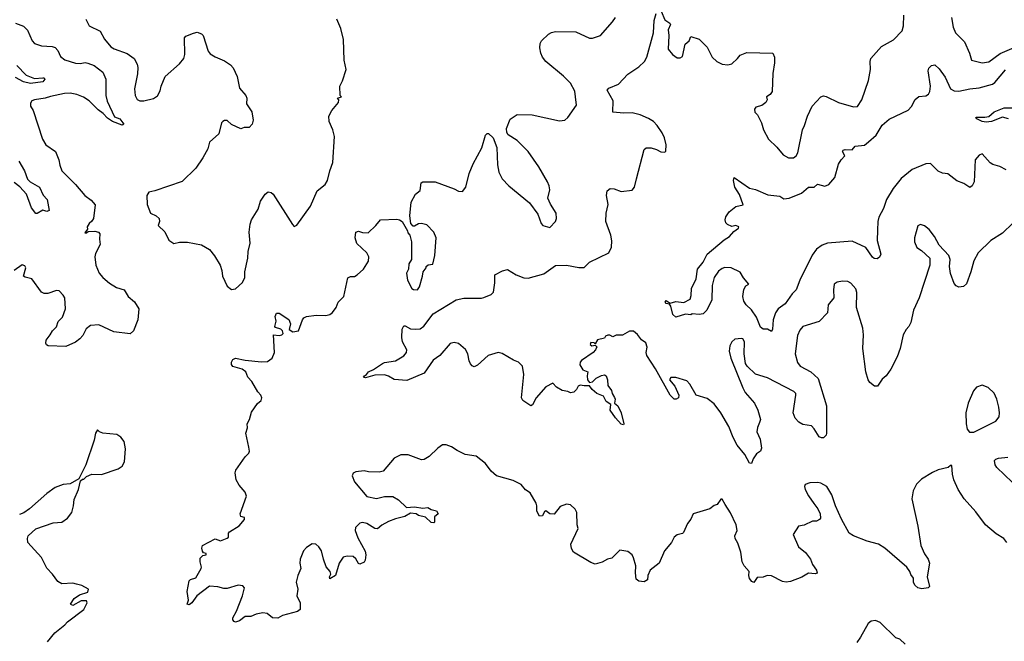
# Model space of a CAD drawing. Extents: x 2133461 to 2293071, y 753526 to 916327.
# Tile 431 of 459: x 2259296 to 2266498, y 869384 to 873930. Entities that reach past the tile are written whole.
import ezdxf

# ---------------------------------------------------------------- set-up
doc = ezdxf.new("R2010")
doc.units = 0

msp = doc.modelspace()

# ---------------------------------------------------------------- linework, layer by layer
at = {"layer": '0CON10XD'}
for points in [[(2263987.5, 873992.5), (2264015, 873930), (2264052.5, 873905), (2264056.7, 873895), (2264038.8, 873855), (2264044, 873815), (2264040, 873715), (2264070, 873675), (2264105, 873652), (2264128.3, 873651.7), (2264145, 873660), (2264165, 873750), (2264192.5, 873775), (2264205, 873807.5), (2264265, 873786.7), (2264325, 873728.8), (2264362, 873655), (2264395, 873624), (2264435, 873604.2), (2264475, 873600.8), (2264503.9, 873606.1), (2264546.7, 873645), (2264565, 873670), (2264615, 873691.2), (2264805.9, 873685.9), (2264816.2, 873655), (2264817.5, 873615), (2264804.2, 873535.8), (2264799.4, 873405), (2264785, 873383.3), (2264757.5, 873365), (2264762.5, 873345), (2264753.3, 873325), (2264725, 873303.3), (2264679.5, 873290.5), (2264670.8, 873275), (2264674.4, 873254.4), (2264693.6, 873233.6), (2264723.3, 873175), (2264736.7, 873125), (2264772.5, 873055), (2264835, 872997.5), (2264881.7, 872941.7), (2264920.3, 872920.3), (2264955, 872920), (2264975, 872933.8), (2264988.6, 872955), (2265021.4, 873125), (2265037.1, 873155), (2265057.5, 873225), (2265093.4, 873296.6), (2265155, 873366.7), (2265175, 873373.3), (2265195, 873368.8), (2265285, 873324.2), (2265395, 873292.9), (2265425, 873296), (2265455.5, 873344.5), (2265505.7, 873485), (2265518.9, 873565), (2265515.7, 873625), (2265520.6, 873645), (2265600, 873735), (2265687.9, 873782.1), (2265750.3, 873849.7), (2265760.9, 873885), (2265763.7, 873963.7)], [(2266112.5, 873945), (2266124.4, 873875), (2266141.1, 873835), (2266207.6, 873767.6), (2266244.3, 873685), (2266258.8, 873635), (2266335, 873615.6), (2266385, 873620.8), (2266468.3, 873681.7), (2266586.5, 873733.5), (2266615, 873755.8), (2266646, 873834), (2266704.7, 873885.3), (2266724.6, 873925), (2266732.5, 874015)], [(2259781.4, 873935), (2259804.3, 873884.3), (2259885, 873846), (2259916.4, 873786.4), (2259962.1, 873732.1), (2259987.2, 873717.2), (2260083.4, 873683.4), (2260134.2, 873645), (2260155.6, 873605.6), (2260161.2, 873581.2), (2260159.2, 873535), (2260135.7, 873425), (2260141.4, 873375), (2260155.7, 873345.7), (2260175, 873337.5), (2260205, 873335.8), (2260275, 873354.2), (2260305, 873374), (2260325, 873410), (2260331.9, 873445), (2260360, 873515), (2260465, 873606.2), (2260496.2, 873645), (2260503.8, 873675), (2260501.7, 873798.3), (2260511.7, 873808.3), (2260568.3, 873831.7), (2260595, 873838.8), (2260626.8, 873826.8), (2260637.5, 873815), (2260675, 873700), (2260690.3, 873680.3), (2260725, 873657.5), (2260795, 873630), (2260839.1, 873599.1), (2260857.7, 873577.7), (2260888.1, 873515), (2260905, 873430), (2260950, 873375), (2260956.7, 873355), (2260956.2, 873315), (2260993.3, 873255), (2261003.3, 873195), (2260996.7, 873165), (2260975, 873142.5), (2260938.3, 873141.7), (2260915, 873132.5), (2260845, 873163.3), (2260815, 873192.5), (2260795, 873192.5), (2260782.5, 873185), (2260773.3, 873175), (2260753.3, 873095), (2260685, 873033.3), (2260671.4, 872985), (2260635, 872920), (2260585, 872843.8), (2260485, 872745.8), (2260285, 872678.8), (2260240.7, 872669.3), (2260226.4, 872643.6), (2260228, 872578), (2260253.8, 872515), (2260295.7, 872495.7), (2260316.7, 872475), (2260320, 872455), (2260310, 872425), (2260358.3, 872378.3), (2260387, 872317), (2260425, 872292.5), (2260465, 872303.8), (2260525, 872303.8), (2260625, 872283.3), (2260685, 872250), (2260722.3, 872202.3), (2260763.9, 872133.9), (2260776, 872095), (2260778.8, 872055), (2260815, 871980), (2260845, 871957.5)], [(2260845, 871957.5), (2260875, 871962.5), (2260925, 872007.5), (2260943.8, 872045), (2260943.3, 872085), (2260964.3, 872185), (2260966.9, 872235), (2260983.1, 872295), (2260975.7, 872375), (2260981.9, 872435), (2260991.4, 872465), (2261040, 872545), (2261058.3, 872601.7), (2261091.2, 872655), (2261115, 872670), (2261135, 872666.2), (2261150, 872655), (2261291.2, 872431.2), (2261305, 872417.5), (2261323, 872427), (2261422.5, 872565), (2261471.7, 872678.3), (2261530, 872725), (2261547.3, 872752.7), (2261564.2, 872825), (2261587.1, 872885), (2261600, 873075), (2261587.5, 873125), (2261559.2, 873185), (2261558.6, 873225), (2261578.6, 873265), (2261628, 873325), (2261630, 873345), (2261620, 873355), (2261650, 873365), (2261640, 873375), (2261637.5, 873445), (2261657.5, 873482.5), (2261683.8, 873565), (2261668.8, 873635), (2261665.9, 873785.9), (2261646.2, 873865), (2261616.2, 873935)], [(2261364, 871736), (2261375, 871750), (2261395, 871759.2), (2261465, 871770), (2261535, 871766), (2261565.9, 871774.1), (2261585, 871787.5), (2261610, 871825), (2261626.4, 871863.6), (2261666.7, 871905), (2261697, 872043), (2261715, 872052.5), (2261745, 872051.2), (2261765, 872063.3), (2261812, 872105), (2261847.1, 872165), (2261849.2, 872195), (2261835.8, 872225), (2261763.5, 872293.5), (2261749.4, 872335), (2261754.4, 872375.6), (2261775, 872382.5), (2261803.7, 872373.7), (2261845, 872371.8), (2261902, 872425), (2261935, 872465.8), (2262055, 872471.2), (2262075, 872466.7), (2262093.6, 872453.6), (2262132.5, 872385), (2262135, 872370), (2262150, 872355), (2262162.5, 872305), (2262163, 872177), (2262143.8, 872145), (2262140, 872105), (2262126.2, 872075), (2262132, 872025), (2262165, 871963.8), (2262175.9, 871955.9), (2262205, 871954), (2262220.8, 871975), (2262243, 872053), (2262247.5, 872085), (2262270, 872115), (2262270, 872125), (2262283, 872137), (2262317, 872143), (2262333.8, 872205), (2262341.9, 872335), (2262325, 872376.7), (2262275, 872430), (2262235, 872440), (2262213, 872437), (2262185, 872420), (2262175, 872420), (2262158.3, 872438.3), (2262150, 872495), (2262158.8, 872595), (2262192.5, 872655), (2262225, 872680), (2262233.6, 872736.4), (2262245, 872743.3), (2262335, 872743.8), (2262473.9, 872693.9), (2262505, 872676.7), (2262536.1, 872673.9), (2262560, 872705), (2262583.8, 872805), (2262612, 872875), (2262677.3, 872992.7), (2262704.1, 873085.9), (2262715, 873097.5), (2262725, 873097.5), (2262760, 873065), (2262786.7, 872995), (2262791.7, 872868.3), (2262801.2, 872815), (2262825.9, 872765.9), (2262875, 872714), (2263025, 872590), (2263085, 872507.5), (2263110.5, 872440.5), (2263122.5, 872425), (2263175, 872411.2), (2263215.8, 872454.2), (2263223.8, 872475), (2263221.2, 872515), (2263180, 872580), (2263160, 872625), (2263173.8, 872685), (2263170, 872715), (2263157.5, 872745), (2263094.2, 872855), (2263016.2, 872965), (2262935.6, 873045.6), (2262868.8, 873088.8), (2262860, 873105), (2262858, 873135), (2262885, 873203.3), (2262935, 873236.2), (2263045, 873234), (2263245, 873191.2), (2263283.9, 873196.1), (2263306.7, 873215), (2263368.8, 873305), (2263361.2, 873365), (2263357.3, 873407.3), (2263326.2, 873465), (2263275, 873516.7), (2263144.6, 873624.6), (2263121.4, 873655), (2263107.1, 873685), (2263101.9, 873725), (2263102.5, 873755), (2263112.5, 873775), (2263165, 873824), (2263185, 873835.8), (2263215, 873842.5), (2263365, 873840), (2263465, 873793.8), (2263486.1, 873793.9), (2263545, 873813.3), (2263633.3, 873915), (2263653.3, 873945)], [(2263946.2, 871376.2), (2263883.3, 871475), (2263879.4, 871495), (2263886.2, 871535), (2263875, 871566.7), (2263845, 871587.5), (2263815, 871626.7), (2263785, 871651.2), (2263757.5, 871652.5), (2263705, 871623.8), (2263658.3, 871621.7), (2263635, 871610), (2263611.7, 871621.7), (2263598.3, 871621.7), (2263580, 871615), (2263575, 871600), (2263521.7, 871588.3), (2263505, 871560), (2263497.5, 871567.5), (2263475, 871570), (2263470, 871555), (2263480, 871545), (2263505, 871550), (2263517, 871537), (2263508.8, 871515), (2263492, 871495), (2263405, 871437.8), (2263394.6, 871425), (2263394, 871405), (2263415, 871368.1), (2263452.5, 871355), (2263446.2, 871325), (2263448.8, 871295), (2263465, 871277.5), (2263485, 871282.5), (2263511.7, 871308.3), (2263552.9, 871327.1), (2263575, 871333.3), (2263586.1, 871326.1), (2263596.1, 871296.1), (2263597.5, 871255), (2263625, 871217.5), (2263630, 871195), (2263647.6, 871167.6), (2263651.4, 871155), (2263646.7, 871125), (2263672.5, 871105), (2263695.7, 871055), (2263715.9, 870974.1), (2263712.5, 870967.5), (2263695, 870971.2), (2263655, 871018), (2263615.7, 871075), (2263620, 871115), (2263585, 871136.7), (2263567, 871177), (2263516.7, 871195), (2263484.1, 871224.1), (2263465, 871252.5), (2263425, 871251.2), (2263395, 871257.5), (2263380.7, 871249.3), (2263370, 871225), (2263350, 871205), (2263325, 871200), (2263305, 871210), (2263265, 871217.5), (2263223.2, 871243.2), (2263195, 871272.5), (2263144.2, 871245), (2263074.4, 871165), (2263047.9, 871112.1), (2263035, 871106.7), (2262976.2, 871145), (2262967.1, 871165), (2262983.5, 871335), (2262974.4, 871395), (2262945.3, 871425.3), (2262908.6, 871438.6), (2262825, 871488.6), (2262795, 871495.7), (2262723.8, 871475), (2262645, 871403.3), (2262620.7, 871390.7), (2262605, 871397.5), (2262593.3, 871413.3), (2262583.3, 871435), (2262574, 871485), (2262557.4, 871517.4), (2262505, 871560.8), (2262475, 871568.6), (2262445, 871560.8), (2262368.6, 871475), (2262321, 871439), (2262255.8, 871345), (2262128.1, 871291.9), (2262035, 871298.6), (2261993.4, 871323.4), (2261965, 871331.9), (2261895, 871330), (2261825, 871310), (2261810, 871315), (2261817.5, 871325), (2261834.1, 871335.9), (2261847.5, 871355), (2261885, 871371.2), (2261950, 871415), (2261965, 871422.5), (2262045, 871436), (2262105, 871472), (2262126, 871495), (2262128.8, 871515), (2262096.2, 871575), (2262090.8, 871605), (2262094.1, 871665.9), (2262105, 871690), (2262115, 871691.2), (2262155, 871670), (2262195, 871665.6), (2262225, 871669.4), (2262252.7, 871687.3), (2262321.7, 871778.3), (2262488.3, 871881.7), (2262545, 871894.3), (2262675, 871894), (2262691.2, 871898.8), (2262745, 871921.2), (2262762.3, 871937.7), (2262772.5, 872005), (2262772.5, 872065), (2262826.7, 872093.3), (2262865, 872103.3), (2262926.7, 872065), (2262985, 872042.5), (2263015, 872040), (2263129.4, 872070.6), (2263215, 872132.5), (2263295, 872133.5), (2263385, 872116.7), (2263425, 872118.6), (2263465, 872156), (2263604.5, 872225.5), (2263624.5, 872265.5), (2263627.6, 872312.4), (2263619.5, 872355), (2263583.3, 872455), (2263586.7, 872515), (2263601.7, 872578.3), (2263589.4, 872645), (2263592.2, 872677.8), (2263615.8, 872695.8), (2263645, 872693.8), (2263696.4, 872673.6), (2263775, 872683.3), (2263793.3, 872705), (2263808.8, 872765), (2263865, 872980), (2263878.3, 872991.7), (2263915, 872992.5), (2263955, 872980), (2263985, 872962.5), (2264015, 872960), (2264021.7, 872968.3), (2264023.8, 873015), (2264012, 873065), (2263995, 873103.3), (2263958.8, 873155), (2263931.2, 873185), (2263895, 873207.5), (2263835, 873234), (2263775, 873248), (2263715, 873245.8), (2263633.6, 873253.6), (2263636.8, 873336.8), (2263594.2, 873415), (2263605, 873430), (2263675, 873458.6), (2263745, 873531.1), (2263825, 873585.6), (2263866, 873624), (2263883.5, 873655), (2263931.9, 873835), (2263936, 873924), (2263950.8, 873975)], [(2259265, 873904.4), (2259325, 873882.9), (2259352.8, 873852.8), (2259388.6, 873775), (2259404, 873755), (2259455, 873737.8), (2259535, 873734.3), (2259555, 873727.5), (2259575.5, 873705.5), (2259595, 873662), (2259626.6, 873636.6), (2259705, 873612.5), (2259739.3, 873610.7), (2259775, 873617.1), (2259795, 873612.9), (2259840, 873595), (2259904, 873545), (2259927.1, 873495), (2259927.3, 873375), (2259935.9, 873335), (2259990.3, 873220.3), (2260029.4, 873205), (2260057.1, 873165), (2260045, 873159.2), (2259974.4, 873185), (2259939, 873209), (2259907.3, 873245), (2259869.8, 873269.8), (2259805, 873336.4), (2259764, 873364), (2259713.4, 873383.4), (2259665, 873391.6), (2259625, 873389.4), (2259521.5, 873368.5), (2259482.5, 873355), (2259405, 873344), (2259384.2, 873335.8), (2259375, 873320), (2259375, 873297.5), (2259396.2, 873265), (2259462.2, 873055), (2259487.1, 873015), (2259557.5, 872965), (2259582.9, 872905), (2259588.9, 872865), (2259605.7, 872825), (2259705.6, 872725), (2259773.1, 872643.1), (2259819.3, 872609.3), (2259848.8, 872575), (2259835.6, 872475), (2259825, 872456), (2259805, 872438.8)], [(2259274.6, 873594.6), (2259344.1, 873524.1), (2259405, 873500.9), (2259465.4, 873505.4), (2259475, 873504), (2259481.4, 873495), (2259465, 873474.6), (2259375.7, 873464.3), (2259325, 873476.2), (2259265, 873507.3)], [(2266511.3, 872831.3), (2266465, 872857.1), (2266415, 872871.1), (2266393.8, 872883.8), (2266335, 872950), (2266315, 872940), (2266284.3, 872905), (2266277.5, 872745), (2266263.3, 872715), (2266245, 872702.5), (2266201.2, 872731.2), (2266151.1, 872751.1), (2266085, 872802.5), (2266045, 872808), (2266015, 872822), (2265957, 872877), (2265925, 872876.9), (2265824.6, 872835.4), (2265742.5, 872767.5), (2265684.5, 872695.5), (2265637.5, 872615), (2265615, 872550), (2265580.8, 872485), (2265572.5, 872455), (2265569.7, 872389.7), (2265567.8, 872315), (2265594, 872215), (2265585.8, 872194.2), (2265568, 872182), (2265546.2, 872183.8), (2265535, 872192), (2265484.4, 872264.4), (2265385, 872310), (2265205, 872294.4), (2265165, 872280.6), (2265125, 872251.9), (2265092.7, 872207.3), (2265002.7, 872025), (2264975, 871953.3), (2264945.5, 871924.5), (2264895, 871852.2), (2264845, 871814.4), (2264823.9, 871786.1), (2264806.7, 871735), (2264803.3, 871666.7), (2264795, 871650), (2264765, 871667.5), (2264735, 871666.2), (2264715, 871682), (2264686.7, 871755), (2264648.8, 871808.8), (2264609.4, 871845), (2264592.3, 871872.3), (2264585.6, 871905), (2264592.5, 871957.5), (2264607, 871983), (2264630, 871995), (2264590.8, 872040.8), (2264565, 872083.3), (2264500, 872115), (2264455, 872118), (2264435, 872111.2), (2264408.8, 872091.2), (2264375.8, 872045), (2264360.6, 871985), (2264358, 871882), (2264322.5, 871805), (2264295, 871778), (2264265, 871773.3), (2264215, 871777.5), (2264205, 871772.5), (2264167, 871777), (2264095, 871753.3), (2264072.5, 871775), (2264060, 871835), (2264048.3, 871848.3), (2264023.9, 871853.9), (2264017.5, 871865), (2264025, 871876.7), (2264055, 871857.5), (2264095, 871870), (2264155, 871862), (2264200, 871885), (2264207.7, 871912.3), (2264210, 871965), (2264244.2, 872035), (2264254.1, 872105.9), (2264295, 872156.7), (2264325.8, 872215), (2264448.9, 872321.1), (2264488.6, 872345), (2264519.2, 872380.8), (2264553.3, 872405), (2264555.9, 872414.1), (2264535, 872423.8), (2264505, 872418), (2264473, 872433), (2264462, 872445), (2264456, 872465), (2264460.9, 872489.1), (2264485, 872525.8), (2264535, 872562.5), (2264587.5, 872575), (2264561.2, 872651.2), (2264526.2, 872705), (2264517.5, 872755), (2264523, 872777), (2264635, 872697.8), (2264677.6, 872687.6), (2264768.9, 872648.9), (2264855, 872638.2), (2264885, 872620.8), (2264925, 872624.6), (2265015, 872661.9), (2265065, 872704.2), (2265107.5, 872705), (2265132, 872728), (2265185, 872711.4), (2265215, 872724.3), (2265257.5, 872775), (2265285, 872873.3), (2265303.8, 872905), (2265332.5, 872935), (2265314, 872965), (2265320, 872975), (2265335, 872980), (2265385, 872977.5), (2265407.5, 873005), (2265475, 873013.3), (2265504.5, 873035.5), (2265560, 873085), (2265605, 873158.8), (2265655, 873202.5), (2265795, 873268.6), (2265820, 873295), (2265845, 873346.7), (2265871.7, 873368.3), (2265925, 873374), (2265944.1, 873385.9), (2265954, 873405), (2265958.1, 873445), (2265941.1, 873555), (2265947.1, 873575), (2265965, 873595.8), (2265988.7, 873598.7), (2266021.1, 873571.1), (2266065, 873508.8), (2266104.3, 873425), (2266130.3, 873410.3), (2266165, 873406.8), (2266245, 873425.5), (2266315, 873432.3), (2266410.7, 873459.3), (2266428.6, 873471.4), (2266507.3, 873562.7)], [(2266527.5, 873205), (2266485, 873217.5), (2266405, 873184.5), (2266365, 873180), (2266336.2, 873185), (2266296.2, 873205), (2266290, 873215), (2266295, 873217.5), (2266355, 873216.7), (2266385, 873223.1), (2266425, 873255.4), (2266496.4, 873286.4), (2266565, 873285.8)], [(2259290.8, 872895), (2259331.1, 872825), (2259354.5, 872764.5), (2259374, 872745), (2259442, 872705), (2259467.8, 872647.8), (2259496.2, 872615), (2259512.5, 872535), (2259495, 872527.5), (2259465, 872537.5), (2259425, 872512.5), (2259415, 872512.5), (2259383, 872553), (2259347.1, 872655), (2259297.5, 872707.5), (2259255, 872738.2)], [(2259805, 872438.8), (2259790, 872415), (2259791.7, 872398.3), (2259771.7, 872371.7), (2259785, 872370), (2259798.3, 872381.7), (2259845, 872383.8), (2259872.5, 872375), (2259883.3, 872365), (2259880, 872325), (2259886.2, 872285), (2259850.9, 872219.1), (2259845.7, 872195), (2259853.1, 872135), (2259877.3, 872077.3), (2259905, 872043.3), (2259952.7, 872002.7), (2260005, 871971.2), (2260060, 871955), (2260090, 871905), (2260135.4, 871865.4), (2260168.1, 871815), (2260160, 871735), (2260130, 871655), (2260103.6, 871633.6), (2259985, 871646.7), (2259875, 871699.2), (2259815, 871692.5), (2259782.2, 871667.8), (2259758.6, 871621.4), (2259737.5, 871595), (2259705, 871571.5), (2259635, 871538.8), (2259505, 871544.5), (2259491.5, 871551.5), (2259486.9, 871565), (2259491.1, 871585), (2259518.6, 871625), (2259535.5, 871654.5), (2259565, 871683.3), (2259577.9, 871722.1), (2259608.6, 871755), (2259630.6, 871815), (2259627.1, 871895), (2259615.6, 871915.6), (2259585.8, 871945.8), (2259565, 871950), (2259502.3, 871927.7), (2259475, 871928.6), (2259455, 871937.5), (2259384.5, 872034.5), (2259335.7, 872045.7), (2259324.2, 872054.2), (2259342, 872115), (2259335, 872128.8), (2259315, 872137.5), (2259256.2, 872095)], [(2266559.4, 872440.6), (2266485, 872368.5), (2266399.4, 872315), (2266306, 872224), (2266274.7, 872165.3), (2266253.8, 872086.2), (2266221.3, 871998.7), (2266200.3, 871979.7), (2266165, 871973.8), (2266145, 871982.5), (2266131.7, 872001.7), (2266103.6, 872073.6), (2266096.2, 872125), (2266102.5, 872175), (2266092.5, 872205), (2266021.2, 872281.2), (2265987.5, 872345), (2265947.5, 872395), (2265913.4, 872423.4), (2265885, 872431.2), (2265865, 872422.5), (2265841.2, 872335), (2265840.8, 872305), (2265858, 872265), (2265893, 872243), (2265953.3, 872185), (2265953.3, 872135), (2265874.1, 871895.9), (2265833.3, 871805), (2265813.9, 871716.1), (2265800, 871685), (2265780, 871665), (2265758.8, 871625), (2265736, 871525), (2265714, 871465), (2265668.8, 871375), (2265633.9, 871326.1), (2265605, 871300), (2265570.7, 871249.3), (2265549.3, 871249.3), (2265515, 871277.5), (2265503.3, 871295), (2265484, 871355), (2265462.5, 871525), (2265468.2, 871625), (2265463.8, 871675), (2265416.7, 871825), (2265420, 871935), (2265411.7, 871961.7), (2265375, 872003.8), (2265354.1, 872014.1), (2265315, 872018), (2265275, 872011.2), (2265253.8, 871995), (2265247.5, 871955), (2265250, 871895), (2265210, 871845), (2265204.1, 871785.9), (2265145, 871723.8), (2265024.4, 871685.6), (2265001.7, 871658.3), (2264985, 871620), (2264967.3, 871485), (2264985, 871423.8), (2265005, 871395.7), (2265084, 871355), (2265136, 871305), (2265198.6, 871105), (2265198.6, 870905), (2265195, 870892), (2265175, 870872.9), (2265160.9, 870870.9), (2265145, 870880), (2265108.3, 870938.3), (2265088.3, 870958.3), (2265025, 870969.2), (2264995.7, 870985.7), (2264968, 871015), (2264954.2, 871055.8), (2264972.5, 871185), (2264972, 871195), (2264959.6, 871209.6), (2264765, 871310), (2264678.1, 871338.1), (2264616.2, 871395), (2264606, 871415), (2264595.7, 871485), (2264596.7, 871575), (2264585.7, 871595.7), (2264575, 871598.8), (2264527.7, 871592.3), (2264506.2, 871575), (2264490, 871545), (2264486.2, 871505), (2264498.8, 871455), (2264585, 871237.5), (2264603.2, 871203.2), (2264670, 871125), (2264694.3, 871075), (2264714.2, 871005), (2264706.9, 870983.1), (2264692.1, 870947.9), (2264688, 870915), (2264712.3, 870862.3), (2264721.9, 870795), (2264715, 870774), (2264686.1, 870753.9), (2264661.7, 870718.3), (2264650, 870685), (2264635, 870687.5), (2264599.7, 870749.7), (2264545, 870817.5), (2264514.4, 870874.4), (2264484.2, 870954.2), (2264424, 871055), (2264375, 871120.8), (2264325, 871158.5), (2264243.1, 871183.1), (2264198.6, 871265), (2264175, 871289.2), (2264095, 871314), (2264058, 871312), (2264050, 871295), (2264089.2, 871249.1), (2264117.6, 871185), (2264114.4, 871165), (2264098.8, 871155), (2264084.2, 871155), (2264055, 871184.6), (2263946.2, 871376.2)], [(2266516.7, 870105), (2266494.4, 870134.4), (2266439.3, 870169.3), (2266360, 870235), (2266290.2, 870330.2), (2266203.5, 870425), (2266161.1, 870495), (2266130, 870565), (2266120, 870605), (2266115, 870670), (2266105, 870670), (2266086.4, 870653.6), (2266015, 870637.5), (2265972.3, 870617.7), (2265891.7, 870568.3), (2265856.4, 870533.6), (2265831.2, 870485), (2265822, 870425), (2265865.4, 870225.4), (2265887.3, 870085), (2265915, 870023.8), (2265942, 869985), (2265952, 869955), (2265933.3, 869855), (2265950, 869785), (2265940, 869775), (2265895, 869766.2), (2265865, 869775.8), (2265843.1, 869793.1), (2265833.1, 869815), (2265833.8, 869845), (2265815, 869872.5), (2265808, 869895), (2265784.4, 869925), (2265625, 870065.7), (2265577.5, 870095), (2265495, 870116), (2265395, 870153.8), (2265363.8, 870175), (2265306.4, 870276.4), (2265263.3, 870375), (2265236.2, 870455), (2265200, 870515), (2265155, 870541.2), (2265135, 870546), (2265075, 870543.3), (2265040.7, 870529.3), (2265036.7, 870515), (2265041.2, 870495), (2265066.4, 870446.4), (2265105, 870392.5), (2265133.6, 870353.6), (2265151.2, 870315), (2265153.3, 870285), (2265146.7, 870275), (2265125, 870263.3), (2265095, 870263.3), (2265035, 870234.2), (2264992.5, 870225), (2264953.3, 870165), (2264993.8, 870075), (2265044.2, 870034.2), (2265081.2, 869985), (2265094, 869945), (2265123.3, 869905), (2265128.3, 869881.7), (2265115, 869877.5), (2265065, 869882.9), (2265017.6, 869852.4), (2264935, 869821.1), (2264902.8, 869817.2), (2264875, 869821.1), (2264795, 869863.1), (2264764.1, 869865.9), (2264735, 869852), (2264690, 869850), (2264665, 869813.8), (2264650.5, 869820.5), (2264635, 869843.3), (2264629.2, 869865), (2264633.1, 869895), (2264596.2, 869936.2), (2264580.6, 869965), (2264570.6, 870035), (2264550.2, 870100.2), (2264528.6, 870135), (2264527.5, 870155), (2264544.3, 870195), (2264537.1, 870235), (2264494.2, 870324.2), (2264455.8, 870385), (2264435, 870422.5), (2264425, 870422.5), (2264397.5, 870385), (2264375, 870376.7), (2264345, 870353.3), (2264221.2, 870315), (2264205, 870277.5), (2264180, 870245), (2264150.7, 870179.3), (2264145, 870172.5), (2264105, 870162.5), (2264083.3, 870145), (2264063.3, 870105), (2264013.8, 870045), (2263974, 869955), (2263907.5, 869905), (2263891.2, 869865), (2263887.9, 869832.1), (2263865, 869819.4), (2263825, 869824.4), (2263805, 869837.5), (2263800, 869885), (2263803.8, 869935), (2263787.1, 869995), (2263775.5, 870015.5), (2263745, 870040), (2263685, 870050), (2263627.7, 869992.3), (2263595, 869983.8), (2263557.3, 869962.7), (2263505, 869948.6), (2263475, 869959.2), (2263346.2, 870035), (2263331.7, 870061.7), (2263327.1, 870095), (2263380.5, 870209.5), (2263374, 870235), (2263372.5, 870325), (2263359.3, 870349.3), (2263325, 870381.2), (2263295, 870386.7), (2263249.3, 870370.7), (2263205, 870312.5), (2263175, 870316.7), (2263145, 870337.5), (2263135, 870332.5), (2263119.3, 870300.7), (2263098.3, 870298.3), (2263080, 870335), (2263080, 870375), (2263073.3, 870395), (2263029.4, 870469.4), (2262995, 870491.2), (2262965, 870530), (2262905, 870560), (2262785, 870593.8), (2262745, 870628), (2262702.9, 870685), (2262635, 870736.7), (2262555, 870750), (2262495, 870778.6), (2262455, 870805.8), (2262415, 870821.2), (2262389.3, 870820.7), (2262355, 870796.7), (2262292.5, 870735), (2262255, 870712.5), (2262235, 870710), (2262138.3, 870748.3), (2262083.6, 870746.4), (2262035, 870723.3), (2261955, 870627.5), (2261925, 870620), (2261847.5, 870622.5), (2261815, 870630), (2261755, 870624), (2261735, 870613.3), (2261728.8, 870595), (2261745, 870550), (2261835, 870443.8), (2261905, 870427.5), (2261965, 870442.5), (2262025, 870442.5), (2262068.3, 870418.3), (2262125, 870363.3), (2262185, 870366.2), (2262245, 870357.5), (2262281.7, 870361.7), (2262305, 870347.5), (2262345, 870337.5), (2262357.5, 870315), (2262330, 870295), (2262330, 870255), (2262325, 870250), (2262305, 870252.5), (2262265, 870292.5), (2262213.6, 870303.6), (2262197, 870317), (2262155, 870320), (2262113.9, 870296.1), (2262045, 870278.8), (2261995, 870258.8), (2261946.4, 870233.6), (2261913, 870207), (2261895, 870208.8), (2261835, 870246), (2261805, 870252), (2261785, 870248), (2261753.3, 870215), (2261751.2, 870195), (2261769.7, 870139.7), (2261822.3, 870042.3), (2261828, 870015), (2261823.6, 869976.4), (2261815, 869963.3), (2261785, 869947.5), (2261773.6, 869953.6), (2261755, 869987.5), (2261735, 870003.3), (2261692.7, 870007.3), (2261662.1, 869997.9), (2261634.3, 869955.7), (2261606.7, 869865), (2261565, 869840), (2261562.5, 869855), (2261572.5, 869875), (2261567.5, 869895), (2261538.3, 869928.3), (2261517.5, 869985), (2261504.3, 870044.3), (2261484, 870075), (2261463, 870093), (2261435.7, 870095.7), (2261395, 870070.8), (2261371.4, 870045), (2261348.8, 869985), (2261346, 869955), (2261353.8, 869915), (2261330, 869865), (2261317.5, 869815), (2261330, 869765), (2261323.8, 869715), (2261348, 869665), (2261346.7, 869615), (2261329.5, 869600.5), (2261218.3, 869571.7), (2261185, 869553.8), (2261146.1, 869556.1), (2261107.7, 869587.7), (2261075, 869591.2), (2261025, 869581.2), (2260985.9, 869564.1), (2260945, 869563.8), (2260905, 869533.3), (2260875, 869522.5), (2260865, 869527.5), (2260855, 869540), (2260856.2, 869555), (2260882.5, 869605), (2260925.8, 869715), (2260941.2, 869775), (2260929.5, 869789.5), (2260895, 869793.8), (2260815, 869770.8), (2260788.8, 869768.8), (2260745, 869781.4), (2260684.1, 869785.9), (2260592.7, 869717.3), (2260556.7, 869665), (2260535, 869650), (2260522.5, 869655), (2260531.2, 869685), (2260521.7, 869748.3), (2260536.7, 869825), (2260545, 869836.7), (2260585, 869847.5), (2260623.3, 869915), (2260626.7, 869925), (2260616.7, 869965), (2260617.5, 869992.5), (2260635, 870010), (2260660, 870015), (2260660, 870025), (2260641.7, 870031.7), (2260633, 870043), (2260627.5, 870065), (2260632.5, 870085), (2260725, 870133.8), (2260765, 870119.2), (2260815, 870137.5), (2260822.5, 870145), (2260823.3, 870175), (2260830, 870185), (2260901.7, 870228.3), (2260941.2, 870275), (2260940, 870290), (2260915, 870297.5), (2260910, 870315), (2260955.9, 870445.9), (2260946.2, 870475), (2260901.2, 870525), (2260879.2, 870565), (2260871.9, 870615), (2260877.5, 870635), (2260945, 870733.3), (2260971.2, 870758.8), (2260976.2, 870775), (2260972.7, 870802.7), (2260951.2, 870905), (2260963.3, 870945), (2260960, 870975), (2260977.5, 871005), (2260991.7, 871058.3), (2261037, 871123), (2261062.5, 871145), (2261066.7, 871165), (2261060, 871185), (2261037.7, 871207.7), (2260993.2, 871283.2), (2260966.2, 871315), (2260950, 871355), (2260922.5, 871375), (2260854.6, 871394.6), (2260845, 871407.5), (2260844.6, 871425.4), (2260855.8, 871445), (2260875, 871455.6), (2260945, 871440.6), (2261065, 871427.5), (2261108.8, 871431.2), (2261143.8, 871455), (2261160, 871495), (2261152.5, 871625), (2261195, 871620), (2261213.3, 871625), (2261223.8, 871635), (2261218.8, 871655), (2261207.3, 871667.3), (2261168.3, 871678.3), (2261162.5, 871685), (2261172.5, 871725), (2261165, 871760), (2261175, 871783.3), (2261195, 871783.3), (2261265, 871736.7), (2261276.2, 871705), (2261268, 871665), (2261295, 871646.9), (2261336, 871655), (2261364, 871736)], [(2266243, 870913), (2266275, 870913.8), (2266435, 870993.8), (2266460, 871025), (2266463.3, 871055), (2266458, 871095), (2266443.8, 871155), (2266425, 871197.5), (2266380.7, 871240.7), (2266335, 871257.5), (2266295, 871242.5), (2266273.9, 871216.1), (2266233.8, 871125), (2266216.2, 871055), (2266218.8, 870975), (2266226.7, 870935), (2266243, 870913)], [(2259499.3, 869380.7), (2259553.3, 869445), (2259625.9, 869504.1), (2259645, 869526.7), (2259766, 869615), (2259790, 869665), (2259785, 869678.8), (2259745, 869680.6), (2259685, 869645.8), (2259668, 869655), (2259695, 869696.4), (2259735, 869724.4), (2259795, 869744), (2259798.8, 869765), (2259751.7, 869791.7), (2259712.3, 869802.3), (2259685, 869808.8), (2259605, 869803.8), (2259575, 869820), (2259536.7, 869875), (2259495, 869917.5), (2259455.8, 869995.8), (2259405, 870053.3), (2259356.7, 870105), (2259352.5, 870135), (2259357.5, 870155), (2259414.1, 870205.9), (2259540.3, 870249.7), (2259605, 870256), (2259645, 870283.8), (2259677.5, 870325), (2259690.8, 870375), (2259695, 870420), (2259726.7, 870495), (2259741.7, 870558.3), (2259755, 870570), (2259765, 870570), (2259785, 870590), (2259823, 870607), (2259895, 870603.3), (2260015.5, 870644.5), (2260045.7, 870664.3), (2260064, 870695), (2260070.7, 870790.7), (2260060, 870845), (2260035, 870877.5), (2260006.1, 870896.1), (2259905, 870906.7), (2259880, 870915), (2259865, 870930), (2259850, 870905), (2259841.2, 870855), (2259780, 870675), (2259728.3, 870571.7), (2259665, 870536.2), (2259615, 870530), (2259555, 870508.8), (2259495.5, 870464.5), (2259367.3, 870352.7), (2259327, 870323), (2259295, 870310.8)], [(2266555, 870546.7), (2266442.5, 870655), (2266430.8, 870675), (2266426.7, 870705), (2266435, 870716.2), (2266455, 870722), (2266525, 870730)], [(2265772.4, 869362.4), (2265735, 869398), (2265705, 869408), (2265590.5, 869520.5), (2265555, 869536.2), (2265525, 869531.2), (2265501.2, 869515), (2265446.2, 869415), (2265420, 869375)]]:
    msp.add_lwpolyline(points, dxfattribs=at)

doc.saveas('drawing.dxf')
